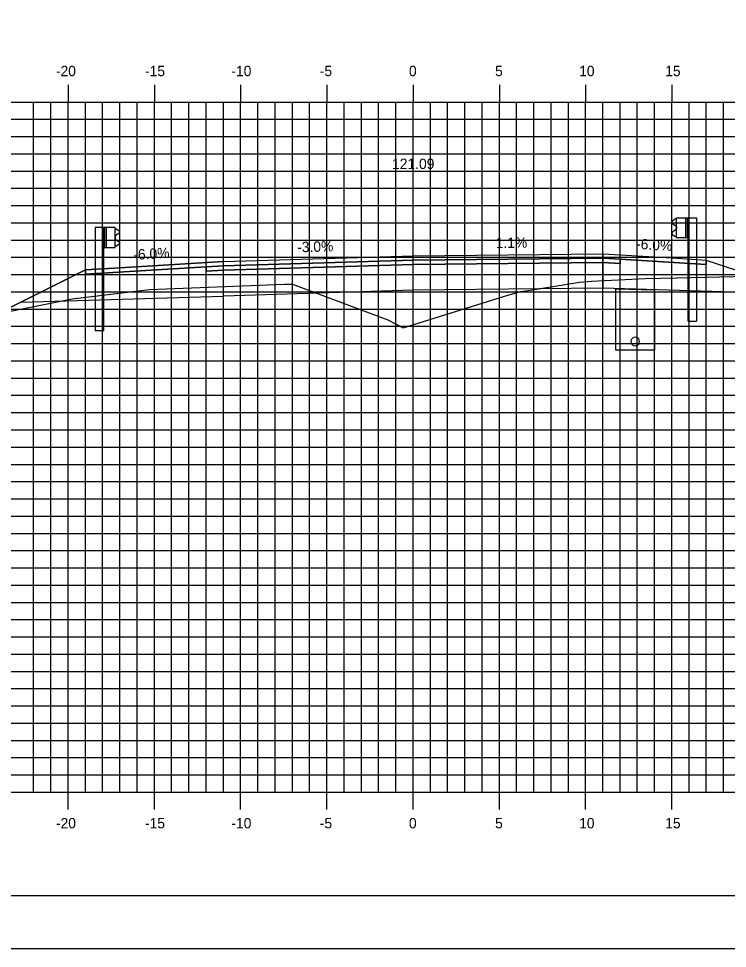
# Model space of a CAD drawing. Extents: x 850598 to 870284, y 366541 to 366651.
# Drawn here: x 860607.1 to 860648.2, y 366541.2 to 366595.1 of the extents above; entities that cross this region are included whole.
import ezdxf

# ---------------------------------------------------------------- set-up
doc = ezdxf.new("R2010")
doc.units = 0
for name, color, linetype in [('ANNOTATION', 7, 'Continuous'), ('BORDER', 7, 'Continuous'), ('D_Drainage_Underdrain', 7, 'Continuous'), ('D_Drainage_Underdrain_06in', 7, 'Continuous'), ('D_Guardrail_Beam_Lt', 7, 'Continuous'), ('D_Guardrail_Beam_Rt', 7, 'Continuous'), ('D_Roadway_Centerline', 7, 'Continuous'), ('D_Roadway_Centerline_Text', 7, 'Continuous'), ('D_Roadway_Edge_Shoulder', 7, 'Continuous'), ('D_Roadway_Edge_TW', 7, 'Continuous'), ('D_Roadway_Pavement', 7, 'Continuous'), ('D_Roadway_SlopeLines', 7, 'Continuous'), ('D_Roadway_SubGrade', 7, 'Continuous'), ('H_V ANNOTATION', 7, 'Continuous'), ('MAJOR', 7, 'Continuous'), ('MINOR', 7, 'Continuous'), ('PLOT BOUNDARY', 7, 'Continuous'), ('S_Roadway_Centerline', 7, 'Continuous')]:
    doc.layers.add(name, color=color, linetype=linetype)

msp = doc.modelspace()

# ---------------------------------------------------------------- linework, layer by layer
at = {"layer": 'BORDER'}
msp.add_line((860584.942, 366544.225), (860744.942, 366544.225), dxfattribs=at)
at = {"layer": 'D_Drainage_Underdrain'}
msp.add_lwpolyline([(860643.941, 366579.346), (860643.941, 366575.845), (860641.691, 366575.845), (860641.691, 366579.391)], close=True, dxfattribs=at)
at = {"layer": 'D_Drainage_Underdrain_06in'}
msp.add_lwpolyline([(860642.816, 366576.595), (860642.739, 366576.583), (860642.67, 366576.548), (860642.614, 366576.492), (860642.579, 366576.423), (860642.566, 366576.345), (860642.579, 366576.268), (860642.614, 366576.198), (860642.67, 366576.143), (860642.739, 366576.108), (860642.816, 366576.095), (860642.894, 366576.108), (860642.963, 366576.143), (860643.019, 366576.198), (860643.054, 366576.268), (860643.066, 366576.345), (860643.054, 366576.423), (860643.019, 366576.492), (860642.963, 366576.548), (860642.894, 366576.583)], close=True, dxfattribs=at)
at = {"layer": 'D_Guardrail_Beam_Lt'}
for p, q in [((860611.512, 366582.956), (860611.512, 366576.956)), ((860611.983, 366582.956), (860611.512, 366582.956)), ((860612.671, 366582.956), (860611.983, 366582.956)), ((860611.983, 366582.956), (860611.983, 366581.789)), ((860612.046, 366582.956), (860612.046, 366581.789)), ((860612.15, 366582.956), (860612.15, 366581.789)), ((860612.671, 366581.789), (860612.671, 366582.956)), ((860612.671, 366582.881), (860612.744, 366582.868)), ((860612.675, 366582.418), (860612.675, 366582.327)), ((860612.904, 366582.618), (860612.709, 366582.482)), ((860612.761, 366582.861), (860612.904, 366582.761)), ((860612.744, 366581.876), (860612.671, 366581.863)), ((860612.709, 366582.262), (860612.904, 366582.126)), ((860612.904, 366581.983), (860612.761, 366581.883)), ((860611.983, 366581.789), (860612.671, 366581.789)), ((860612.004, 366576.956), (860612.004, 366581.789)), ((860612.004, 366576.956), (860611.512, 366576.956))]:
    msp.add_line(p, q, dxfattribs=at)
for centre, major_axis, start_param, end_param in [((860612.754, 366582.418), (-0.0789, 0), 5.323254, 6.283185), ((860612.737, 366582.827), (0.0417, 0), 0.959931, 1.396263), ((860612.854, 366582.69), (0.0877, 0), 5.323254, 7.243116), ((860612.754, 366582.327), (-0.0789, 0), 6.283185, 7.243116), ((860612.737, 366581.917), (0.0417, 0), 4.886922, 5.323254), ((860612.854, 366582.055), (0.0877, 0), 5.323254, 7.243116)]:
    msp.add_ellipse(centre, major_axis=major_axis, ratio=0.995501, start_param=start_param, end_param=end_param, dxfattribs=at)
at = {"layer": 'D_Guardrail_Beam_Rt'}
for p, q in [((860645.212, 366583.521), (860645.9, 366583.521)), ((860645.212, 366582.354), (860645.212, 366583.521)), ((860645.733, 366583.521), (860645.733, 366582.354)), ((860645.837, 366583.521), (860645.837, 366582.354)), ((860645.9, 366583.521), (860646.371, 366583.521)), ((860645.9, 366583.521), (860645.9, 366582.354)), ((860646.371, 366583.521), (860646.371, 366577.521)), ((860645.122, 366583.427), (860644.979, 366583.327)), ((860644.979, 366583.184), (860645.174, 366583.048)), ((860645.212, 366583.447), (860645.139, 366583.434)), ((860645.208, 366582.983), (860645.208, 366582.892)), ((860645.174, 366582.828), (860644.979, 366582.692)), ((860644.979, 366582.549), (860645.122, 366582.449)), ((860645.139, 366582.442), (860645.212, 366582.429)), ((860645.9, 366582.354), (860645.212, 366582.354)), ((860645.879, 366577.521), (860645.879, 366582.354)), ((860645.879, 366577.521), (860646.371, 366577.521))]:
    msp.add_line(p, q, dxfattribs=at)
for centre, major_axis, start_param, end_param in [((860645.029, 366583.255), (-0.0877, 0), 5.323254, 7.243116), ((860645.146, 366583.393), (-0.0417, 0), 4.886922, 5.323254), ((860645.129, 366582.983), (0.0789, 0), 0, 0.959931), ((860645.029, 366582.62), (-0.0877, 0), 5.323254, 7.243116), ((860645.146, 366582.483), (-0.0417, 0), 0.959931, 1.396263), ((860645.129, 366582.892), (0.0789, 0), 5.323254, 6.283185)]:
    msp.add_ellipse(centre, major_axis=major_axis, ratio=0.995501, start_param=start_param, end_param=end_param, dxfattribs=at)
at = {"layer": 'D_Roadway_Centerline'}
msp.add_lwpolyline([(860594.449, 366577.692), (860595.449, 366577.654), (860596.449, 366577.484), (860597.449, 366577.183), (860598.449, 366576.749), (860600.941, 366575.502), (860607.197, 366578.63), (860610.941, 366580.502), (860612.941, 366580.622), (860618.941, 366580.982), (860629.941, 366581.312), (860640.941, 366581.428), (860644.941, 366581.188), (860646.941, 366581.068), (860652.941, 366579.068), (860696.832, 366568.225), (860711.258, 366564.662), (860721.12, 366562.225), (860725.12, 366562.225)], dxfattribs=at)
at = {"layer": 'D_Roadway_Edge_Shoulder'}
for points in [[(860640.941, 366581.428), (860644.941, 366581.188), (860644.941, 366581.188), (860646.941, 366581.068), (860646.941, 366580.818), (860641.941, 366581.118), (860640.941, 366581.178)], [(860618.941, 366580.982), (860612.941, 366580.622), (860612.941, 366580.622), (860610.941, 366580.502), (860610.941, 366580.252), (860617.941, 366580.672), (860618.941, 366580.732)]]:
    msp.add_lwpolyline(points, close=True, dxfattribs=at)
at = {"layer": 'D_Roadway_Edge_TW'}
msp.add_lwpolyline([(860618.941, 366580.732), (860618.941, 366580.982), (860629.941, 366581.312), (860640.941, 366581.428), (860640.941, 366581.178), (860629.941, 366581.062)], close=True, dxfattribs=at)
at = {"layer": 'D_Roadway_Pavement'}
for points in [[(860618.941, 366580.482), (860618.941, 366580.732), (860629.941, 366581.062), (860640.941, 366581.178), (860640.941, 366580.928), (860629.941, 366580.812)], [(860640.941, 366581.178), (860641.941, 366581.118), (860641.941, 366580.868), (860640.941, 366580.928)], [(860618.941, 366580.732), (860617.941, 366580.672), (860617.941, 366580.422), (860618.941, 366580.482)]]:
    msp.add_lwpolyline(points, close=True, dxfattribs=at)
at = {"layer": 'D_Roadway_SlopeLines'}
msp.add_lwpolyline([(860610.941, 366580.502), (860600.941, 366575.502)], dxfattribs=at)
at = {"layer": 'D_Roadway_SubGrade'}
for points in [[(860618.941, 366578.982), (860618.941, 366580.482), (860629.941, 366580.812), (860640.941, 366580.928), (860640.941, 366579.428), (860629.941, 366579.312)], [(860640.941, 366580.928), (860641.941, 366580.868), (860641.941, 366581.118), (860646.941, 366580.818), (860646.941, 366581.068), (860652.941, 366579.068), (860640.941, 366579.428)], [(860618.941, 366580.482), (860617.941, 366580.422), (860617.941, 366580.672), (860610.941, 366580.252), (860610.941, 366580.502), (860607.197, 366578.63), (860618.941, 366578.982)]]:
    msp.add_lwpolyline(points, close=True, dxfattribs=at)
msp.add_lwpolyline([(860610.941, 366580.502), (860607.197, 366578.63), (860610.941, 366580.502)], dxfattribs=at)
at = {"layer": 'MAJOR'}
for p, q in [((860609.941, 366591.227), (860609.941, 366590.225)), ((860609.941, 366591.227), (860609.941, 366590.225)), ((860614.941, 366591.227), (860614.941, 366590.225)), ((860614.941, 366591.227), (860614.941, 366590.225)), ((860619.941, 366591.227), (860619.941, 366590.225)), ((860619.941, 366591.227), (860619.941, 366590.225)), ((860624.941, 366591.227), (860624.941, 366590.225)), ((860624.941, 366591.227), (860624.941, 366590.225)), ((860629.941, 366591.227), (860629.941, 366590.225)), ((860629.941, 366591.227), (860629.941, 366590.225)), ((860634.941, 366591.227), (860634.941, 366590.225)), ((860634.941, 366591.227), (860634.941, 366590.225)), ((860639.941, 366591.227), (860639.941, 366590.225)), ((860639.941, 366591.227), (860639.941, 366590.225)), ((860644.941, 366591.227), (860644.941, 366590.225)), ((860644.941, 366591.227), (860644.941, 366590.225)), ((860589.941, 366590.225), (860729.941, 366590.225)), ((860589.941, 366590.225), (860729.941, 366590.225)), ((860589.941, 366590.225), (860729.941, 366590.225)), ((860589.941, 366590.225), (860729.941, 366590.225)), ((860609.941, 366550.225), (860609.941, 366590.225)), ((860609.941, 366550.225), (860609.941, 366590.225)), ((860614.941, 366550.225), (860614.941, 366590.225)), ((860614.941, 366550.225), (860614.941, 366590.225)), ((860619.941, 366550.225), (860619.941, 366590.225)), ((860619.941, 366550.225), (860619.941, 366590.225)), ((860624.941, 366550.225), (860624.941, 366590.225)), ((860624.941, 366550.225), (860624.941, 366590.225)), ((860629.941, 366550.225), (860629.941, 366590.225)), ((860629.941, 366550.225), (860629.941, 366590.225)), ((860634.941, 366550.225), (860634.941, 366590.225)), ((860634.941, 366550.225), (860634.941, 366590.225)), ((860639.941, 366550.225), (860639.941, 366590.225)), ((860639.941, 366550.225), (860639.941, 366590.225)), ((860644.941, 366550.225), (860644.941, 366590.225)), ((860644.941, 366550.225), (860644.941, 366590.225)), ((860589.941, 366585.225), (860729.941, 366585.225)), ((860589.941, 366585.225), (860729.941, 366585.225)), ((860589.941, 366580.225), (860729.941, 366580.225)), ((860589.941, 366580.225), (860729.941, 366580.225)), ((860589.941, 366575.225), (860729.941, 366575.225)), ((860589.941, 366575.225), (860729.941, 366575.225)), ((860589.941, 366570.225), (860729.941, 366570.225)), ((860589.941, 366570.225), (860729.941, 366570.225)), ((860589.941, 366565.225), (860729.941, 366565.225)), ((860589.941, 366565.225), (860729.941, 366565.225)), ((860589.941, 366560.225), (860729.941, 366560.225)), ((860589.941, 366560.225), (860729.941, 366560.225)), ((860589.941, 366555.225), (860729.941, 366555.225)), ((860589.941, 366555.225), (860729.941, 366555.225)), ((860589.941, 366550.225), (860729.941, 366550.225)), ((860589.941, 366550.225), (860729.941, 366550.225)), ((860589.941, 366550.225), (860729.941, 366550.225)), ((860589.941, 366550.225), (860729.941, 366550.225)), ((860609.941, 366549.223), (860609.941, 366550.225)), ((860609.941, 366549.223), (860609.941, 366550.225)), ((860614.941, 366549.223), (860614.941, 366550.225)), ((860614.941, 366549.223), (860614.941, 366550.225)), ((860619.941, 366549.223), (860619.941, 366550.225)), ((860619.941, 366549.223), (860619.941, 366550.225)), ((860624.941, 366549.223), (860624.941, 366550.225)), ((860624.941, 366549.223), (860624.941, 366550.225)), ((860629.941, 366549.223), (860629.941, 366550.225)), ((860629.941, 366549.223), (860629.941, 366550.225)), ((860634.941, 366549.223), (860634.941, 366550.225)), ((860634.941, 366549.223), (860634.941, 366550.225)), ((860639.941, 366549.223), (860639.941, 366550.225)), ((860639.941, 366549.223), (860639.941, 366550.225)), ((860644.941, 366549.223), (860644.941, 366550.225)), ((860644.941, 366549.223), (860644.941, 366550.225))]:
    msp.add_line(p, q, dxfattribs=at)
at = {"layer": 'MINOR'}
for p, q in [((860607.941, 366550.225), (860607.941, 366590.225)), ((860607.941, 366550.225), (860607.941, 366590.225)), ((860608.941, 366550.225), (860608.941, 366590.225)), ((860608.941, 366550.225), (860608.941, 366590.225)), ((860610.941, 366550.225), (860610.941, 366590.225)), ((860610.941, 366550.225), (860610.941, 366590.225)), ((860611.941, 366550.225), (860611.941, 366590.225)), ((860611.941, 366550.225), (860611.941, 366590.225)), ((860612.941, 366550.225), (860612.941, 366590.225)), ((860612.941, 366550.225), (860612.941, 366590.225)), ((860613.941, 366550.225), (860613.941, 366590.225)), ((860613.941, 366550.225), (860613.941, 366590.225)), ((860615.941, 366550.225), (860615.941, 366590.225)), ((860615.941, 366550.225), (860615.941, 366590.225)), ((860616.941, 366550.225), (860616.941, 366590.225)), ((860616.941, 366550.225), (860616.941, 366590.225)), ((860617.941, 366550.225), (860617.941, 366590.225)), ((860617.941, 366550.225), (860617.941, 366590.225)), ((860618.941, 366550.225), (860618.941, 366590.225)), ((860618.941, 366550.225), (860618.941, 366590.225)), ((860620.941, 366550.225), (860620.941, 366590.225)), ((860620.941, 366550.225), (860620.941, 366590.225)), ((860621.941, 366550.225), (860621.941, 366590.225)), ((860621.941, 366550.225), (860621.941, 366590.225)), ((860622.941, 366550.225), (860622.941, 366590.225)), ((860622.941, 366550.225), (860622.941, 366590.225)), ((860623.941, 366550.225), (860623.941, 366590.225)), ((860623.941, 366550.225), (860623.941, 366590.225)), ((860625.941, 366550.225), (860625.941, 366590.225)), ((860625.941, 366550.225), (860625.941, 366590.225)), ((860626.941, 366550.225), (860626.941, 366590.225)), ((860626.941, 366550.225), (860626.941, 366590.225)), ((860627.941, 366550.225), (860627.941, 366590.225)), ((860627.941, 366550.225), (860627.941, 366590.225)), ((860628.941, 366550.225), (860628.941, 366590.225)), ((860628.941, 366550.225), (860628.941, 366590.225)), ((860630.941, 366550.225), (860630.941, 366590.225)), ((860630.941, 366550.225), (860630.941, 366590.225)), ((860631.941, 366550.225), (860631.941, 366590.225)), ((860631.941, 366550.225), (860631.941, 366590.225)), ((860632.941, 366550.225), (860632.941, 366590.225)), ((860632.941, 366550.225), (860632.941, 366590.225)), ((860633.941, 366550.225), (860633.941, 366590.225)), ((860633.941, 366550.225), (860633.941, 366590.225)), ((860635.941, 366550.225), (860635.941, 366590.225)), ((860635.941, 366550.225), (860635.941, 366590.225)), ((860636.941, 366550.225), (860636.941, 366590.225)), ((860636.941, 366550.225), (860636.941, 366590.225)), ((860637.941, 366550.225), (860637.941, 366590.225)), ((860637.941, 366550.225), (860637.941, 366590.225)), ((860638.941, 366550.225), (860638.941, 366590.225)), ((860638.941, 366550.225), (860638.941, 366590.225)), ((860640.941, 366550.225), (860640.941, 366590.225)), ((860640.941, 366550.225), (860640.941, 366590.225)), ((860641.941, 366550.225), (860641.941, 366590.225)), ((860641.941, 366550.225), (860641.941, 366590.225)), ((860642.941, 366550.225), (860642.941, 366590.225)), ((860642.941, 366550.225), (860642.941, 366590.225)), ((860643.941, 366550.225), (860643.941, 366590.225)), ((860643.941, 366550.225), (860643.941, 366590.225)), ((860645.941, 366550.225), (860645.941, 366590.225)), ((860645.941, 366550.225), (860645.941, 366590.225)), ((860646.941, 366550.225), (860646.941, 366590.225)), ((860646.941, 366550.225), (860646.941, 366590.225)), ((860647.941, 366550.225), (860647.941, 366590.225)), ((860647.941, 366550.225), (860647.941, 366590.225)), ((860589.941, 366589.225), (860729.941, 366589.225)), ((860589.941, 366589.225), (860729.941, 366589.225)), ((860589.941, 366588.225), (860729.941, 366588.225)), ((860589.941, 366588.225), (860729.941, 366588.225)), ((860589.941, 366587.225), (860729.941, 366587.225)), ((860589.941, 366587.225), (860729.941, 366587.225)), ((860589.941, 366586.225), (860729.941, 366586.225)), ((860589.941, 366586.225), (860729.941, 366586.225)), ((860589.941, 366584.225), (860729.941, 366584.225)), ((860589.941, 366584.225), (860729.941, 366584.225)), ((860589.941, 366583.225), (860729.941, 366583.225)), ((860589.941, 366583.225), (860729.941, 366583.225)), ((860589.941, 366582.225), (860729.941, 366582.225)), ((860589.941, 366582.225), (860729.941, 366582.225)), ((860589.941, 366581.225), (860729.941, 366581.225)), ((860589.941, 366581.225), (860729.941, 366581.225)), ((860589.941, 366579.225), (860729.941, 366579.225)), ((860589.941, 366579.225), (860729.941, 366579.225)), ((860589.941, 366578.225), (860729.941, 366578.225)), ((860589.941, 366578.225), (860729.941, 366578.225)), ((860589.941, 366577.225), (860729.941, 366577.225)), ((860589.941, 366577.225), (860729.941, 366577.225)), ((860589.941, 366576.225), (860729.941, 366576.225)), ((860589.941, 366576.225), (860729.941, 366576.225)), ((860589.941, 366574.225), (860729.941, 366574.225)), ((860589.941, 366574.225), (860729.941, 366574.225)), ((860589.941, 366573.225), (860729.941, 366573.225)), ((860589.941, 366573.225), (860729.941, 366573.225)), ((860589.941, 366572.225), (860729.941, 366572.225)), ((860589.941, 366572.225), (860729.941, 366572.225)), ((860589.941, 366571.225), (860729.941, 366571.225)), ((860589.941, 366571.225), (860729.941, 366571.225)), ((860589.941, 366569.225), (860729.941, 366569.225)), ((860589.941, 366569.225), (860729.941, 366569.225)), ((860589.941, 366568.225), (860729.941, 366568.225)), ((860589.941, 366568.225), (860729.941, 366568.225)), ((860589.941, 366567.225), (860729.941, 366567.225)), ((860589.941, 366567.225), (860729.941, 366567.225)), ((860589.941, 366566.225), (860729.941, 366566.225)), ((860589.941, 366566.225), (860729.941, 366566.225)), ((860589.941, 366564.225), (860729.941, 366564.225)), ((860589.941, 366564.225), (860729.941, 366564.225)), ((860589.941, 366563.225), (860729.941, 366563.225)), ((860589.941, 366563.225), (860729.941, 366563.225)), ((860589.941, 366562.225), (860729.941, 366562.225)), ((860589.941, 366562.225), (860729.941, 366562.225)), ((860589.941, 366561.225), (860729.941, 366561.225)), ((860589.941, 366561.225), (860729.941, 366561.225)), ((860589.941, 366559.225), (860729.941, 366559.225)), ((860589.941, 366559.225), (860729.941, 366559.225)), ((860589.941, 366558.225), (860729.941, 366558.225)), ((860589.941, 366558.225), (860729.941, 366558.225)), ((860589.941, 366557.225), (860729.941, 366557.225)), ((860589.941, 366557.225), (860729.941, 366557.225)), ((860589.941, 366556.225), (860729.941, 366556.225)), ((860589.941, 366556.225), (860729.941, 366556.225)), ((860589.941, 366554.225), (860729.941, 366554.225)), ((860589.941, 366554.225), (860729.941, 366554.225)), ((860589.941, 366553.225), (860729.941, 366553.225)), ((860589.941, 366553.225), (860729.941, 366553.225)), ((860589.941, 366552.225), (860729.941, 366552.225)), ((860589.941, 366552.225), (860729.941, 366552.225)), ((860589.941, 366551.225), (860729.941, 366551.225)), ((860589.941, 366551.225), (860729.941, 366551.225))]:
    msp.add_line(p, q, dxfattribs=at)
at = {"layer": 'PLOT BOUNDARY'}
msp.add_lwpolyline([(860576.848, 366541.166), (860746.848, 366541.166), (860746.848, 366651.166), (860576.848, 366651.166)], close=True, dxfattribs=at)
at = {"layer": 'S_Roadway_Centerline'}
msp.add_lwpolyline([(860589.941, 366577.543), (860590.849, 366577.589), (860606.208, 366578.027), (860610.178, 366578.815), (860614.665, 366579.353), (860622.492, 366579.665), (860622.585, 366579.667), (860622.943, 366579.659), (860628.483, 366577.597), (860629.356, 366577.137), (860635.178, 366578.958), (860636.158, 366579.237), (860636.608, 366579.296), (860639.586, 366579.786), (860640.279, 366579.843), (860643.403, 366579.989), (860645.21, 366580.036), (860654.325, 366580.243)], dxfattribs=at)

# ---------------------------------------------------------------- texts
at = {"layer": 'ANNOTATION'}
for s, rotation, p in [('-3.0%', 1.7184, (860623.23, 366581.511)), ('1.1%', 0.6016, (860634.736, 366581.763)), ('-6.0%', 356.5664, (860642.858, 366581.715)), ('-6.0%', 3.4336, (860613.739, 366581.072))]:
    msp.add_text(s, height=0.6, rotation=rotation, dxfattribs=at).set_placement(p)
at = {"layer": 'D_Roadway_Centerline'}
for s, p in [('C', (860629.936, 366581.312)), ('C', (860629.936, 366581.312)), ('L', (860629.941, 366581.305)), ('L', (860629.941, 366581.305))]:
    msp.add_text(s, height=0.0146, dxfattribs=at).set_placement(p)
at = {"layer": 'D_Roadway_Centerline_Text'}
msp.add_text('121.09', height=0.6, dxfattribs=at).set_placement((860628.722, 366586.344))
at = {"layer": 'H_V ANNOTATION'}
for s, p in [('-20', (860609.235, 366591.725)), ('-15', (860614.398, 366591.725)), ('-10', (860619.406, 366591.725)), ('-5', (860624.532, 366591.725)), ('0', (860629.701, 366591.725)), ('5', (860634.693, 366591.725)), ('10', (860639.567, 366591.725)), ('15', (860644.559, 366591.725)), ('-20', (860609.235, 366548.125)), ('-15', (860614.398, 366548.125)), ('-10', (860619.406, 366548.125)), ('-5', (860624.532, 366548.125)), ('0', (860629.701, 366548.125)), ('5', (860634.693, 366548.125)), ('10', (860639.567, 366548.125)), ('15', (860644.559, 366548.125))]:
    msp.add_text(s, height=0.6, dxfattribs=at).set_placement(p)

doc.saveas('drawing.dxf')
